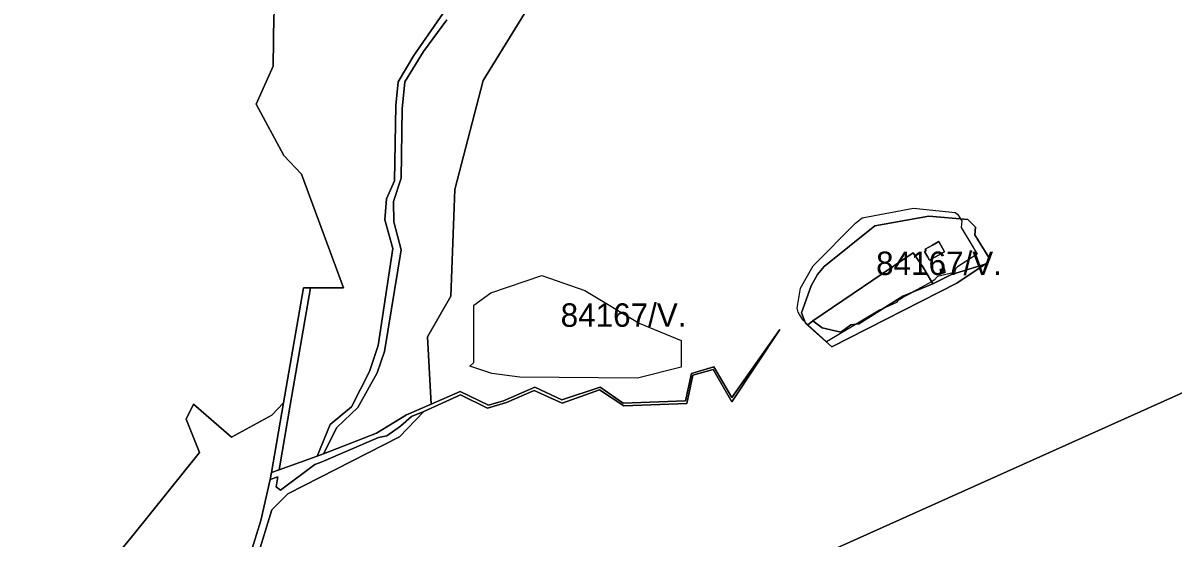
# Model space of a CAD drawing. Extents: x -477304 to -465429, y -1159113 to -1149210.
# Drawn here: x -475461 to -474727, y -1150717 to -1150388 of the extents above; entities that cross this region are included whole.
import ezdxf

# ---------------------------------------------------------------- set-up
doc = ezdxf.new("R2010")
doc.units = 0
for name, color, linetype in [('BPEJ_s', 7, 'Continuous'), ('ostatni_s', 7, 'Continuous'), ('PUPFL_s', 7, 'Continuous'), ('voda_s', 7, 'Continuous')]:
    doc.layers.add(name, color=color, linetype=linetype)

msp = doc.modelspace()

# ---------------------------------------------------------------- linework, layer by layer
at = {"layer": 'BPEJ_s'}
for points in [[(-474929.32, -1150580.02), (-474948.38, -1150591.35), (-474960.17, -1150580.46), (-474962.11, -1150578.67), (-474963.28, -1150577.59), (-474965.54, -1150573.97), (-474966.47, -1150572.48), (-474967.11, -1150569.92), (-474964.98, -1150557.13), (-474956.89, -1150542.86), (-474929.82, -1150515.58), (-474925.56, -1150512.17), (-474892.75, -1150505.99), (-474866.33, -1150508.76), (-474864.83, -1150509.83), (-474862.88, -1150512.84), (-474862.07, -1150514.09), (-474862.49, -1150518.35), (-474856.31, -1150528.58), (-474852.18, -1150535.42), (-474864.83, -1150543.5), (-474866.11, -1150544.77), (-474866.75, -1150547.12), (-474877.41, -1150549.68), (-474879.54, -1150552.02), (-474881.28, -1150552.98), (-474892.69, -1150559.25), (-474895.15, -1150560.6), (-474898.93, -1150562.67), (-474901.14, -1150564.03), (-474902.76, -1150565.02), (-474903.6, -1150566.21), (-474912.64, -1150570.35), (-474914.48, -1150571.2)], [(-475041, -1150607.5), (-475069, -1150614.5), (-475144, -1150614), (-475162, -1150611.5), (-475176, -1150607), (-475173.5, -1150604.5), (-475173.5, -1150568), (-475162.5, -1150560), (-475130, -1150549), (-475102.5, -1150558.5), (-475068, -1150579.5), (-475041, -1150590.5)]]:
    msp.add_lwpolyline(points, close=True, dxfattribs=at)
for points in [[(-474962.11, -1150578.67), (-474963.28, -1150577.59), (-474965.54, -1150573.97), (-474966.47, -1150572.48), (-474967.11, -1150569.92), (-474964.98, -1150557.13), (-474956.89, -1150542.86), (-474929.82, -1150515.58), (-474925.56, -1150512.17), (-474892.75, -1150505.99), (-474866.33, -1150508.76), (-474864.83, -1150509.83), (-474862.88, -1150512.84), (-474862.07, -1150514.09), (-474862.49, -1150518.35), (-474856.31, -1150528.58), (-474852.18, -1150535.42), (-474864.83, -1150543.5), (-474866.11, -1150544.77), (-474866.75, -1150547.12), (-474877.41, -1150549.68), (-474879.54, -1150552.02), (-474881.28, -1150552.98), (-474892.69, -1150559.25), (-474895.15, -1150560.6), (-474898.93, -1150562.67), (-474901.14, -1150564.03), (-474902.76, -1150565.02), (-474903.6, -1150566.21), (-474912.64, -1150570.35), (-474914.48, -1150571.2), (-474929.32, -1150580.02), (-474948.38, -1150591.35), (-474960.17, -1150580.46), (-474962.11, -1150578.67)], [(-475069, -1150614.5), (-475144, -1150614), (-475162, -1150611.5), (-475176, -1150607), (-475173.5, -1150604.5), (-475173.5, -1150568), (-475162.5, -1150560), (-475130, -1150549), (-475102.5, -1150558.5), (-475068, -1150579.5), (-475041, -1150590.5), (-475041, -1150607.5), (-475069, -1150614.5)]]:
    msp.add_lwpolyline(points, dxfattribs=at)
at = {"layer": 'ostatni_s'}
for points in [[(-475190.74, -1150385.61), (-475205.43, -1150405.93), (-475217.5, -1150425.14), (-475219.04, -1150442.51), (-475219.75, -1150486.77), (-475224.75, -1150501.66), (-475224.46, -1150514.72), (-475219.68, -1150532.65), (-475230.41, -1150597.49), (-475235.1, -1150611.24), (-475247.36, -1150633.31), (-475260.93, -1150646.05), (-475269.38, -1150663.01), (-475273.34, -1150664.42), (-475265.05, -1150644.18), (-475251.48, -1150632.86), (-475240.08, -1150610.24), (-475234.39, -1150593.8), (-475225.03, -1150531.62), (-475230.29, -1150513.33), (-475229.05, -1150500.04), (-475224.08, -1150488.39), (-475223.14, -1150440.29), (-475221.73, -1150425.23), (-475211.6, -1150408.42), (-475178.01, -1150359.6)], [(-475324.86, -1150755.82), (-475309.35, -1150705.51), (-475303.41, -1150679.41), (-475298.48, -1150677.6), (-475299.6, -1150683.93), (-475296.7, -1150686.07), (-475274.81, -1150669.68), (-475270.76, -1150668.23), (-475234.28, -1150652.55), (-475228.95, -1150651.35), (-475220.17, -1150645.29), (-475213.13, -1150639.05), (-475205.25, -1150635.82), (-475220.85, -1150652.15), (-475292.04, -1150688.45), (-475302.27, -1150698.69), (-475311.45, -1150728.6)]]:
    msp.add_lwpolyline(points, dxfattribs=at)
for points in [[(-474853.2, -1150518.08), (-474853.65, -1150523.02), (-474844.2, -1150538.44), (-474847.01, -1150541.67), (-474868.57, -1150548.26), (-474880.57, -1150554.23), (-474886.37, -1150543.98), (-474893.05, -1150534.4), (-474957.01, -1150577.88), (-474960.48, -1150580.71), (-474961.84, -1150579.37), (-474964.38, -1150572.73), (-474958.07, -1150555.49), (-474954, -1150548.41), (-474949.94, -1150543.29), (-474917.51, -1150517.32), (-474883.15, -1150511.07), (-474858.19, -1150513.25)], [(-474883.78, -1150537.18), (-474882.62, -1150539.26), (-474872.97, -1150533.89), (-474876.63, -1150527.32), (-474880.67, -1150529.53), (-474885.31, -1150532.06), (-474884.77, -1150533.05), (-474885.74, -1150533.58)], [(-474876.63, -1150527.32), (-474872.97, -1150533.89), (-474882.62, -1150539.26), (-474883.78, -1150537.18), (-474885.74, -1150533.58), (-474884.77, -1150533.05), (-474885.31, -1150532.06), (-474880.67, -1150529.53)], [(-474951.04, -1150582.35), (-474957.01, -1150577.88), (-474893.05, -1150534.4), (-474886.37, -1150543.98), (-474880.57, -1150554.23), (-474899.56, -1150562.09), (-474927.66, -1150579.84), (-474932.72, -1150580.39), (-474939.22, -1150585.11)], [(-474868.57, -1150548.26), (-474847.01, -1150541.67), (-474865.16, -1150553.96), (-474944.89, -1150594.58), (-474960.48, -1150580.71), (-474957.01, -1150577.88), (-474951.04, -1150582.35), (-474939.22, -1150585.11), (-474932.72, -1150580.39), (-474927.66, -1150579.84), (-474899.56, -1150562.09), (-474880.57, -1150554.23)], [(-474875.1, -1150547.74), (-474872.54, -1150546.95), (-474873.32, -1150544.43), (-474875.88, -1150545.22)], [(-474872.54, -1150546.95), (-474875.1, -1150547.74), (-474875.88, -1150545.22), (-474873.32, -1150544.43)], [(-475297.66, -1150673.09), (-475302.55, -1150674.76), (-475294.9, -1150630.26), (-475282.16, -1150556.93), (-475277.66, -1150556.9), (-475290.69, -1150631.78)]]:
    msp.add_lwpolyline(points, close=True, dxfattribs=at)
at = {"layer": 'PUPFL_s'}
for points in [[(-475501.68, -1149560.26), (-475355.89, -1149631.33), (-475350.23, -1149707.52), (-475278.33, -1149840.41), (-475276.86, -1149909.36), (-475290.14, -1149983.03), (-475296.17, -1150053.74), (-475297.18, -1150100.27), (-475286.64, -1150114.18), (-475285.01, -1150147.97), (-475261.79, -1150190.22), (-475246.66, -1150277.41), (-475256.22, -1150301.06), (-475286.19, -1150324.95), (-475301.03, -1150382.55), (-475301.5, -1150415.11), (-475312.39, -1150439.51), (-475294.61, -1150472.25), (-475283.4, -1150484.26)], [(-475302.27, -1150698.69), (-475292.04, -1150688.45), (-475220.85, -1150652.15), (-475205.25, -1150635.82), (-475181.85, -1150625.29), (-475164.65, -1150633.64), (-475152.57, -1150630.12), (-475134.97, -1150622.39), (-475117.09, -1150630.52), (-475093.32, -1150622.1), (-475077.65, -1150632.26), (-475037.41, -1150630.74), (-475033.58, -1150612.62), (-475020.61, -1150609.08), (-475008.75, -1150629.63), (-474978.2, -1150583.46), (-475008.79, -1150626.87), (-475020.25, -1150607.41), (-475034.55, -1150611.59), (-475038.36, -1150629.12), (-475078.19, -1150630.57), (-475092.71, -1150620.34), (-475117.34, -1150628.5), (-475134.47, -1150620.41), (-475154.42, -1150629.08), (-475164.15, -1150631.84), (-475182.14, -1150623.13), (-475200.68, -1150631.23), (-475203.06, -1150588.08), (-475188.04, -1150562.27), (-475185.61, -1150493.92), (-475167.39, -1150424.3), (-475118.01, -1150343.97)], [(-475118.01, -1150343.97), (-475167.39, -1150424.3), (-475185.61, -1150493.92), (-475188.04, -1150562.27), (-475203.06, -1150588.08), (-475200.68, -1150631.23), (-475216.36, -1150638.09), (-475235.62, -1150649.77), (-475269.38, -1150663.01), (-475260.93, -1150646.05), (-475247.36, -1150633.31), (-475235.1, -1150611.24), (-475230.41, -1150597.49), (-475219.68, -1150532.65), (-475224.46, -1150514.72), (-475224.75, -1150501.66), (-475219.75, -1150486.77), (-475219.04, -1150442.51), (-475217.5, -1150425.14), (-475205.43, -1150405.93), (-475190.74, -1150385.61)], [(-475178.01, -1150359.6), (-475211.6, -1150408.42), (-475221.73, -1150425.23), (-475223.14, -1150440.29), (-475224.08, -1150488.39), (-475229.05, -1150500.04), (-475230.29, -1150513.33), (-475225.03, -1150531.62), (-475234.39, -1150593.8), (-475240.08, -1150610.24), (-475251.48, -1150632.86), (-475265.05, -1150644.18), (-475273.34, -1150664.42), (-475297.66, -1150673.09), (-475290.69, -1150631.78), (-475277.66, -1150556.9), (-475256.55, -1150556.83), (-475283.4, -1150484.26), (-475294.61, -1150472.25), (-475312.39, -1150439.51), (-475301.5, -1150415.11), (-475301.03, -1150382.55)], [(-475283.4, -1150484.26), (-475256.55, -1150556.83), (-475277.66, -1150556.9), (-475282.16, -1150556.93), (-475294.9, -1150630.26), (-475302.22, -1150638.21), (-475328.05, -1150652.22), (-475352.21, -1150631.24), (-475357.08, -1150640.75), (-475348.51, -1150662.1), (-475390.22, -1150714), (-475409.61, -1150737.74)], [(-474658.2, -1150595.72), (-474997.57, -1150748.15), (-475072.79, -1150784.23), (-475097.7, -1150844.83), (-475113.09, -1150885.04), (-475118.6, -1150895.96), (-475127.99, -1150910.54), (-475134.11, -1150913.9), (-475137.04, -1150919.97), (-475155.12, -1150938.95), (-475168.74, -1150957.59), (-475182.56, -1150983.73), (-475190.79, -1150998.59), (-475168.29, -1151057.44), (-475151.48, -1151074.32), (-475143.92, -1151084.36), (-475135.16, -1151090.31), (-475121.6, -1151103.11), (-475102.02, -1151114.47), (-475065.28, -1151150.45), (-475096.26, -1151183.96), (-475060.36, -1151226.55)], [(-474997.57, -1150748.15), (-474658.2, -1150595.72)], [(-475311.45, -1150728.6), (-475302.27, -1150698.69)]]:
    msp.add_lwpolyline(points, dxfattribs=at)
msp.add_lwpolyline([(-474961.84, -1150579.37), (-474960.48, -1150580.71), (-474944.89, -1150594.58), (-474865.16, -1150553.96), (-474847.01, -1150541.67), (-474844.2, -1150538.44), (-474853.65, -1150523.02), (-474853.2, -1150518.08), (-474858.19, -1150513.25), (-474883.15, -1150511.07), (-474917.51, -1150517.32), (-474949.94, -1150543.29), (-474954, -1150548.41), (-474958.07, -1150555.49), (-474964.38, -1150572.73)], close=True, dxfattribs=at)
at = {"layer": 'voda_s'}
msp.add_lwpolyline([(-475213.13, -1150639.05), (-475220.17, -1150645.29), (-475228.95, -1150651.35), (-475234.28, -1150652.55), (-475270.76, -1150668.23), (-475274.81, -1150669.68), (-475296.7, -1150686.07), (-475299.6, -1150683.93), (-475298.48, -1150677.6), (-475303.41, -1150679.41), (-475302.55, -1150674.76), (-475297.66, -1150673.09), (-475273.34, -1150664.42), (-475269.38, -1150663.01), (-475235.62, -1150649.77), (-475216.36, -1150638.09), (-475200.68, -1150631.23), (-475182.14, -1150623.13), (-475164.15, -1150631.84), (-475154.42, -1150629.08), (-475134.47, -1150620.41), (-475117.34, -1150628.5), (-475092.71, -1150620.34), (-475078.19, -1150630.57), (-475038.36, -1150629.12), (-475034.55, -1150611.59), (-475020.25, -1150607.41), (-475008.79, -1150626.87), (-474978.2, -1150583.46), (-475008.75, -1150629.63), (-475020.61, -1150609.08), (-475033.58, -1150612.62), (-475037.41, -1150630.74), (-475077.65, -1150632.26), (-475093.32, -1150622.1), (-475117.09, -1150630.52), (-475134.97, -1150622.39), (-475152.57, -1150630.12), (-475164.65, -1150633.64), (-475181.85, -1150625.29), (-475205.25, -1150635.82)], close=True, dxfattribs=at)
msp.add_lwpolyline([(-475409.61, -1150737.74), (-475390.22, -1150714), (-475348.51, -1150662.1), (-475357.08, -1150640.75), (-475352.21, -1150631.24), (-475328.05, -1150652.22), (-475302.22, -1150638.21), (-475294.9, -1150630.26), (-475302.55, -1150674.76), (-475303.41, -1150679.41), (-475309.35, -1150705.51), (-475324.86, -1150755.82)], dxfattribs=at)

# ---------------------------------------------------------------- texts
at = {"layer": 'BPEJ_s'}
for p in [(-474916.69, -1150548.67), (-475117.99, -1150581.75)]:
    msp.add_text('84167/V.', height=15, dxfattribs=at).set_placement(p)

doc.saveas('drawing.dxf')
